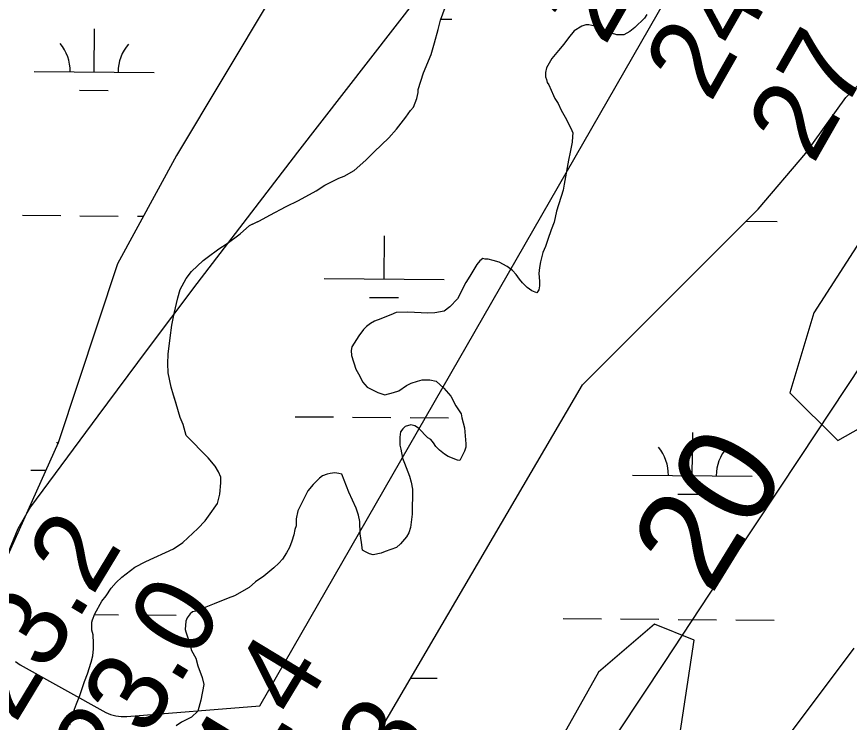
# Model space of a CAD drawing. Extents: x 3271442 to 3309282, y 752266 to 777610.
# Drawn here: x 3286948 to 3287643, y 767918 to 768507 of the extents above; entities that cross this region are included whole.
import ezdxf

# ---------------------------------------------------------------- set-up
doc = ezdxf.new("R2010")
doc.units = 0
for name, color, linetype in [('V-BORW-LINE', 7, 'Continuous'), ('V-RIVR-RANG', 7, 'Continuous'), ('V-SITE-VEGE', 7, 'Continuous'), ('V-TOPO-MINR', 7, 'Continuous'), ('V-TOPO-MINR-IDEN', 7, 'Continuous'), ('V-WETL-SWMP', 7, 'Continuous')]:
    doc.layers.add(name, color=color, linetype=linetype)

msp = doc.modelspace()

# ---------------------------------------------------------------- linework, layer by layer
at = {"layer": 'V-BORW-LINE'}
msp.add_spline([(3288895.64, 770368.3), (3288948.33, 770351.59), (3288945.91, 770274.98), (3288924.03, 770188.27), (3288802.06, 769884.95), (3288721.25, 769763.01), (3288606.32, 769551.48), (3288546.84, 769390.64), (3288519.46, 769311.81), (3288413.57, 769096.12), (3288335.41, 768977.4), (3288158.12, 768604.92), (3288099.78, 768456.47), (3288026.03, 768297.52), (3287981.55, 768216.08), (3287877.72, 767982.69), (3287716.3, 767675.69), (3287537.8, 767414.32), (3287422.23, 767213.61), (3287384.93, 767134.64), (3287323.56, 766984.23), (3287210.15, 766750.6), (3287152.61, 766578.17), (3287021.44, 766252.46), (3286920.16, 766027.82), (3286882.61, 765970.77), (3286824.9, 765909.72), (3286802.86, 765958.52), (3286799.57, 766005.84), (3286860.56, 766282.5), (3286933.41, 766428.61), (3286988.83, 766593.11), (3287018.13, 766670.05), (3287095.05, 766821.62), (3287179.4, 766950.51), (3287250.65, 767111.33), (3287335.8, 767252.71), (3287403.67, 767429.91), (3287490.66, 767568.47), (3287565.15, 767720.18), (3287607.61, 767799.93), (3287741.72, 767983.44), (3287809.99, 768125.57), (3287888.23, 768245.22), (3287960.01, 768401.33), (3288128.07, 768810.51), (3288156.86, 768885.7), (3288329.28, 769264.92), (3288408.26, 769413.8), (3288665.26, 769952.61), (3288824.06, 770225.24), (3288895.64, 770368.3)], degree=3, dxfattribs=at)
at = {"layer": 'V-SITE-VEGE'}
for points in [[(3287229.82, 768378.53), (3287239.6, 768387.26), (3287246.45, 768394.05), (3287258.67, 768405.7), (3287265.04, 768412.98), (3287272.87, 768423.18), (3287276.79, 768428.52), (3287279.24, 768431.43), (3287282.19, 768438.73), (3287283.19, 768443.59), (3287283.2, 768446.03), (3287287.64, 768460.14), (3287294.04, 768475.21), (3287297, 768484.95), (3287299.97, 768496.14), (3287301.95, 768503.93), (3287305.89, 768514.63)], [(3287473.94, 768508.58), (3287471.98, 768505.67), (3287464.15, 768497.91), (3287459.75, 768494.51), (3287454.87, 768491.61), (3287449.02, 768491.64), (3287444.64, 768493.11), (3287432.97, 768497.55), (3287430.54, 768499.02), (3287425.67, 768500.01), (3287423.23, 768500.02), (3287419.82, 768499.06), (3287413.47, 768495.19), (3287408.58, 768489.36), (3287404.66, 768484.02), (3287400.25, 768478.68), (3287394.86, 768471.88), (3287392.41, 768467.99), (3287390.45, 768464.1), (3287389.46, 768460.21), (3287389.45, 768456.8), (3287390.41, 768454.36), (3287390.89, 768451.92), (3287392.34, 768449.97), (3287396.2, 768441.19), (3287397.17, 768438.74), (3287400.07, 768434.35), (3287402.48, 768428.98), (3287405.87, 768423.12), (3287410.71, 768413.84), (3287412.15, 768409.94), (3287412.14, 768407.02), (3287411.63, 768402.15), (3287410.14, 768393.87), (3287408.65, 768387.06), (3287405.16, 768367.1), (3287404.16, 768362.23), (3287398.73, 768344.71), (3287396.74, 768335.47), (3287394.28, 768329.14), (3287391.33, 768320.87), (3287389.35, 768315.04), (3287387.39, 768310.17), (3287385.4, 768302.39), (3287384.41, 768297.52), (3287383.9, 768292.65), (3287384.36, 768286.31), (3287384.35, 768282.42), (3287383.85, 768279.01), (3287382.38, 768276.58), (3287378, 768278.06), (3287374.11, 768281), (3287370.23, 768284.91), (3287367.81, 768287.84), (3287364.9, 768291.75), (3287361.99, 768295.17), (3287357.62, 768298.6), (3287350.81, 768302.04), (3287345.95, 768303.52), (3287341.57, 768304.51), (3287339.13, 768304.52), (3287337.19, 768305.02), (3287334.74, 768303.08), (3287332.29, 768300.16), (3287326.41, 768290.45), (3287322.98, 768285.1), (3287316.1, 768271.49), (3287309.74, 768264.7), (3287304.85, 768261.31), (3287297.05, 768259.87), (3287291.21, 768259.41), (3287274.65, 768260.45), (3287264.9, 768260.01), (3287260.51, 768258.08), (3287254.17, 768255.67), (3287252.21, 768254.7), (3287246.85, 768252.77), (3287243.43, 768250.84), (3287240.01, 768248.42), (3287237.56, 768245.99), (3287233.64, 768240.65), (3287227.76, 768231.42), (3287227.26, 768228.49), (3287227.73, 768224.11), (3287231.09, 768212.89), (3287234.48, 768207.03), (3287236.9, 768202.15), (3287240.78, 768197.75), (3287249.53, 768193.33), (3287255.37, 768191.35), (3287262.68, 768193.27), (3287267.07, 768194.72), (3287273.42, 768199.07), (3287277.33, 768201.01), (3287282.69, 768202.94), (3287286.6, 768203.89), (3287292.93, 768203.87), (3287298.28, 768202.87), (3287304.59, 768197), (3287310.41, 768190.16), (3287314.76, 768182.35)], [(3286968, 767427.52), (3287420.47, 768199.83), (3287566.86, 768346.31), (3287606.79, 768392.91), (3287640.06, 768439.52), (3287679.98, 768479.46)], [(3286992.63, 767916.2), (3286995.6, 767926.91), (3286998.06, 767933.72), (3287001.02, 767940.53), (3287004.96, 767952.2), (3287007.42, 767958.53), (3287010.39, 767968.26), (3287011.87, 767973.61), (3287012.38, 767979.45), (3287012.4, 767984.33), (3287011.94, 767991.15), (3287010.98, 767995.05), (3287011.01, 768001.87), (3287011.5, 768003.82), (3287013.47, 768008.68), (3287019.36, 768019.37), (3287022.79, 768023.74), (3287027.2, 768030.06), (3287031.12, 768034.91), (3287036, 768039.28), (3287046.76, 768047.52), (3287056.03, 768052.35), (3287078.98, 768062.97), (3287086.79, 768068.3), (3287099.5, 768079.94), (3287105.38, 768086.25), (3287108.31, 768090.14), (3287115.67, 768100.82), (3287117.65, 768108.61), (3287118.66, 768117.86), (3287118.68, 768122.74), (3287116.75, 768127.13), (3287113.84, 768132.01), (3287108.02, 768138.86), (3287089.59, 768157.44), (3287087.19, 768166.71), (3287084.78, 768172.57), (3287081.42, 768183.78), (3287081.26, 768184.24), (3287079.01, 768191.1), (3287077.09, 768197.93), (3287074.7, 768209.63), (3287074.25, 768217.43), (3287074.76, 768225.22), (3287076.28, 768238.85), (3287077.79, 768249.56), (3287079.77, 768259.3), (3287082.75, 768272.44), (3287084.73, 768279.25), (3287089.64, 768288.49), (3287094.05, 768294.32), (3287103.83, 768303.54), (3287107.25, 768305.96), (3287117.02, 768313.22), (3287123.86, 768317.58), (3287134.61, 768325.82), (3287142.43, 768332.61), (3287149.48, 768335.89), (3287150.73, 768336.47), (3287159.52, 768341.31), (3287173.19, 768348.56), (3287183.44, 768353.39), (3287198.09, 768361.61), (3287205.41, 768366.45), (3287217.13, 768372.25), (3287221.52, 768373.69), (3287229.82, 768378.53)], [(3287673.33, 768352.97), (3287613.44, 768259.75), (3287593.48, 768193.18), (3287633.4, 768153.23), (3287679.98, 768179.86)], [(3287314.76, 768182.35), (3287319.12, 768175.51), (3287319.59, 768172.09), (3287321.99, 768163.8), (3287322.92, 768150.64), (3287322.9, 768147.72), (3287321.91, 768144.32), (3287317.99, 768136.54), (3287316.04, 768137.03), (3287308.26, 768139.99), (3287305.34, 768141.95), (3287300.97, 768145.37), (3287298.06, 768148.31), (3287296.12, 768151.24), (3287293.7, 768154.18), (3287291.27, 768155.65), (3287283.51, 768163.47), (3287280.59, 768165.43), (3287277.19, 768166.42), (3287272.31, 768164.98), (3287270.35, 768163.04), (3287268.39, 768160.61), (3287267.89, 768156.23), (3287267.86, 768149.41), (3287268.82, 768145.99), (3287270.25, 768138.68), (3287271.7, 768134.29), (3287276.04, 768123.56), (3287277.48, 768118.68), (3287278.43, 768112.83), (3287278.34, 768091.88), (3287277.34, 768085.06), (3287276.84, 768080.68), (3287275.36, 768076.3), (3287273.39, 768072.9), (3287268.5, 768067.07), (3287265.08, 768064.16), (3287255.81, 768060.79), (3287252.39, 768059.34), (3287245.56, 768057.91), (3287242.65, 768058.9), (3287239.24, 768060.37), (3287236.81, 768061.84), (3287235.86, 768068.18), (3287234.92, 768075.49), (3287234.47, 768085.72), (3287233.52, 768091.09), (3287231.6, 768096.94), (3287225.32, 768110.12), (3287219.53, 768125.25), (3287217.1, 768125.74), (3287213.69, 768126.24), (3287209.79, 768125.77), (3287207.35, 768125.3), (3287203.45, 768123.85), (3287201.01, 768121.91), (3287195.63, 768116.58), (3287191.22, 768111.23), (3287182.87, 768094.7), (3287181.38, 768087.89), (3287181.36, 768082.04), (3287180.37, 768079.13), (3287179.38, 768074.74), (3287177.9, 768069.39), (3287175.93, 768064.04), (3287173.47, 768059.67), (3287170.04, 768054.32), (3287167.1, 768050.92), (3287162.7, 768047.04), (3287154.39, 768040.26), (3287147.55, 768035.41), (3287142.17, 768030.56), (3287129.97, 768023.8), (3287124.6, 768021.87), (3287112.89, 768017.04), (3287106.06, 768014.15), (3287102.15, 768012.21), (3287099.22, 768011.25), (3287094.83, 768010.3), (3287092.88, 768008.84), (3287090.43, 768005.44), (3287089.45, 768002.52), (3287088.93, 767995.7), (3287089.41, 767993.76), (3287090.37, 767990.34), (3287091.81, 767986.44), (3287094.22, 767978.15), (3287097.6, 767971.8), (3287099.52, 767965.46), (3287102.9, 767955.7), (3287104.33, 767949.85), (3287101.84, 767936.71), (3287099.37, 767927.46), (3287093.99, 767922.61), (3287085.69, 767918.26), (3287081.29, 767915.35)], [(3287500.32, 767900.23), (3287513.63, 767986.78), (3287480.36, 768000.09), (3287433.78, 767960.15), (3287373.9, 767853.62)], [(3287646.71, 767980.12), (3287586.82, 767900.23)]]:
    msp.add_lwpolyline(points, dxfattribs=at)
at = {"layer": 'V-TOPO-MINR'}
for points in [[(3287381.69, 768650.45), (3287182.69, 768393.88), (3287140.56, 768339.19), (3287098.69, 768284.31), (3287057.19, 768229.15), (3287015.93, 768173.79), (3286959.75, 768097.88), (3286949.16, 768079.66), (3286941.42, 768060.63)], [(3286947.24, 767968.92), (3286949.12, 767967.54), (3286951.11, 767966.29), (3287022.56, 767926.52), (3287024.59, 767925.52), (3287026.66, 767924.67), (3287028.82, 767924.04), (3287031.02, 767923.56), (3287033.27, 767923.27), (3287035.53, 767923.09), (3287037.79, 767923.07), (3287040.05, 767923.17), (3287151.1, 767931.96), (3287490.2, 768522.14)], [(3287844.85, 768505.21), (3287806.16, 768447.6), (3287796.92, 768433.81), (3287787.7, 768420.01), (3287778.5, 768406.19), (3287769.32, 768392.36), (3287601.58, 768139.16), (3287563.83, 768082.15), (3287526.11, 768025.13), (3287488.42, 767968.08), (3287450.76, 767911.01)]]:
    msp.add_lwpolyline(points, dxfattribs=at)
at = {"layer": 'V-WETL-SWMP'}
for p, q in [((3287196.45, 768583.03), (3287081.66, 768390.99)), ((3287302.34, 768504.86), (3287311.28, 768504.79)), ((3287012.84, 768460.79), (3287013.14, 768496.79)), ((3286962.84, 768461.2), (3287062.84, 768460.38)), ((3287000.72, 768445.46), (3287024.72, 768445.26)), ((3287081.66, 768390.99), (3287032.35, 768300.59)), ((3286953.01, 768341.21), (3286985.01, 768340.94)), ((3287001.01, 768340.81), (3287033.01, 768340.55)), ((3287049.01, 768340.42), (3287054.05, 768340.37)), ((3287556.79, 768336.23), (3287582.89, 768336.02)), ((3287254.89, 768288.01), (3287255.19, 768324.01)), ((3287032.35, 768300.59), (3286982.81, 768151.43)), ((3287204.9, 768288.42), (3287304.88, 768287.6)), ((3287242.76, 768272.68), (3287266.76, 768272.48)), ((3287180.53, 768173.19), (3287212.52, 768172.92)), ((3287228.52, 768172.79), (3287260.51, 768172.53)), ((3287276.51, 768172.4), (3287308.51, 768172.13)), ((3287511.99, 768123.99), (3287512.29, 768159.99)), ((3286982.81, 768151.43), (3286891.78, 767948.42)), ((3286960.1, 768128.54), (3286972.5, 768128.43)), ((3287461.99, 768124.4), (3287561.99, 768123.58)), ((3287499.86, 768108.66), (3287523.86, 768108.46)), ((3287013.3, 768008.06), (3287033.25, 768007.9)), ((3287049.25, 768007.77), (3287081.25, 768007.5)), ((3287404.16, 768004.8), (3287436.16, 768004.54)), ((3287452.16, 768004.41), (3287484.16, 768004.15)), ((3287500.16, 768004.01), (3287532.16, 768003.75)), ((3287548.16, 768003.62), (3287580.15, 768003.35)), ((3287277.1, 767955.11), (3287299.15, 767954.93))]:
    msp.add_line(p, q, dxfattribs=at)
for points in [[(3287246.45, 768394.05), (3287258.68, 768405.7), (3287265.04, 768412.98), (3287272.87, 768423.18), (3287276.79, 768428.52), (3287279.24, 768431.43), (3287282.19, 768438.73), (3287283.19, 768443.59), (3287283.2, 768446.03), (3287287.64, 768460.14), (3287294.04, 768475.22), (3287297, 768484.95), (3287299.97, 768496.14), (3287301.95, 768503.93), (3287305.89, 768514.63)], [(3287473.94, 768508.58), (3287471.98, 768505.67), (3287464.15, 768497.91), (3287459.75, 768494.51), (3287454.87, 768491.61), (3287449.02, 768491.64), (3287444.64, 768493.11), (3287432.97, 768497.55), (3287430.54, 768499.02), (3287425.67, 768500.01), (3287423.24, 768500.02), (3287419.82, 768499.06), (3287413.47, 768495.19), (3287408.58, 768489.36)], [(3287408.58, 768489.36), (3287404.66, 768484.02), (3287400.25, 768478.68), (3287394.87, 768471.88), (3287392.41, 768467.99), (3287390.45, 768464.1), (3287389.46, 768460.21), (3287389.45, 768456.8), (3287390.41, 768454.36), (3287390.89, 768451.92), (3287392.34, 768449.97), (3287396.2, 768441.19), (3287397.17, 768438.74), (3287400.07, 768434.35), (3287402.48, 768428.98), (3287405.87, 768423.12), (3287410.71, 768413.84), (3287412.15, 768409.94), (3287412.14, 768407.02), (3287411.63, 768402.15), (3287410.14, 768393.87), (3287408.65, 768387.06), (3287405.16, 768367.1), (3287404.16, 768362.23), (3287398.73, 768344.71), (3287396.74, 768335.47), (3287394.28, 768329.14), (3287391.33, 768320.87), (3287389.35, 768315.04), (3287387.39, 768310.17), (3287385.41, 768302.39), (3287384.41, 768297.52), (3287383.9, 768292.65), (3287384.37, 768286.31), (3287384.35, 768282.42), (3287383.85, 768279.01), (3287382.38, 768276.58), (3287378, 768278.06), (3287374.11, 768281), (3287370.23, 768284.91), (3287367.81, 768287.84), (3287364.9, 768291.75), (3287361.99, 768295.17), (3287357.62, 768298.6), (3287350.81, 768302.04), (3287345.95, 768303.52), (3287341.57, 768304.51), (3287339.13, 768304.52), (3287337.19, 768305.02), (3287334.74, 768303.08), (3287332.29, 768300.17), (3287326.41, 768290.45), (3287322.98, 768285.1), (3287316.1, 768271.49), (3287309.74, 768264.7), (3287304.85, 768261.31), (3287297.05, 768259.88), (3287291.21, 768259.41), (3287274.65, 768260.45), (3287264.9, 768260.01), (3287260.51, 768258.08), (3287254.17, 768255.67), (3287252.21, 768254.7), (3287246.85, 768252.77), (3287243.43, 768250.84), (3287240.01, 768248.42), (3287237.56, 768245.99), (3287233.64, 768240.65), (3287227.76, 768231.42), (3287227.26, 768228.49), (3287227.73, 768224.11), (3287231.09, 768212.89), (3287234.48, 768207.03), (3287236.9, 768202.15), (3287240.78, 768197.75), (3287249.53, 768193.33), (3287255.37, 768191.35), (3287262.68, 768193.27), (3287267.07, 768194.72), (3287273.42, 768199.08), (3287277.33, 768201.01), (3287282.69, 768202.94), (3287286.6, 768203.89), (3287292.93, 768203.87), (3287298.28, 768202.87), (3287304.59, 768197), (3287310.41, 768190.16), (3287314.76, 768182.34), (3287319.12, 768175.51), (3287319.59, 768172.09), (3287322, 768163.8), (3287322.92, 768150.64), (3287322.9, 768147.72), (3287321.92, 768144.32), (3287317.99, 768136.54), (3287316.04, 768137.03), (3287308.26, 768139.99), (3287305.34, 768141.95), (3287300.97, 768145.38), (3287298.06, 768148.31), (3287296.12, 768151.24)], [(3286968, 767427.52), (3287420.47, 768199.83), (3287566.86, 768346.31), (3287606.79, 768392.91), (3287640.06, 768439.52), (3287679.98, 768479.46)], [(3286992.63, 767916.2), (3286995.6, 767926.91), (3286998.06, 767933.72), (3287001.02, 767940.53), (3287004.96, 767952.2), (3287007.42, 767958.53), (3287010.38, 767968.26), (3287011.87, 767973.61), (3287012.38, 767979.45), (3287012.4, 767984.33), (3287011.94, 767991.15), (3287010.98, 767995.05), (3287011.01, 768001.87), (3287011.5, 768003.82), (3287013.47, 768008.68), (3287019.36, 768019.37), (3287022.79, 768023.74), (3287027.2, 768030.06), (3287031.12, 768034.91), (3287036.01, 768039.28), (3287046.76, 768047.52), (3287056.03, 768052.35), (3287078.97, 768062.97), (3287086.79, 768068.3), (3287099.5, 768079.94), (3287105.38, 768086.25), (3287108.31, 768090.14), (3287115.67, 768100.82), (3287117.65, 768108.61), (3287118.66, 768117.86), (3287118.68, 768122.73), (3287116.75, 768127.13), (3287113.84, 768132.01), (3287108.03, 768138.85), (3287089.59, 768157.44), (3287087.19, 768166.71), (3287084.78, 768172.56), (3287081.42, 768183.78), (3287079.01, 768191.1), (3287077.09, 768197.93), (3287074.7, 768209.63), (3287074.25, 768217.43), (3287074.76, 768225.22), (3287076.28, 768238.85), (3287077.79, 768249.57), (3287079.77, 768259.3), (3287082.75, 768272.44), (3287084.73, 768279.25), (3287089.64, 768288.49), (3287094.04, 768294.32), (3287103.83, 768303.54), (3287107.25, 768305.96), (3287117.02, 768313.22), (3287123.86, 768317.58), (3287134.61, 768325.82), (3287142.43, 768332.61), (3287150.73, 768336.47), (3287159.52, 768341.31), (3287173.19, 768348.56), (3287183.44, 768353.39), (3287198.09, 768361.61), (3287205.41, 768366.45), (3287217.13, 768372.25), (3287221.52, 768373.69), (3287229.82, 768378.53), (3287239.6, 768387.26), (3287246.45, 768394.05)], [(3287673.33, 768352.96), (3287613.44, 768259.75), (3287593.48, 768193.18), (3287633.4, 768153.23), (3287679.98, 768179.86)], [(3287296.12, 768151.24), (3287293.7, 768154.17), (3287291.27, 768155.65), (3287283.51, 768163.47), (3287280.59, 768165.43), (3287277.19, 768166.42), (3287272.31, 768164.98), (3287270.35, 768163.04), (3287268.39, 768160.61), (3287267.89, 768156.23), (3287267.86, 768149.41), (3287268.82, 768145.99), (3287270.25, 768138.68), (3287271.7, 768134.29), (3287276.04, 768123.55), (3287277.48, 768118.68), (3287278.43, 768112.83), (3287278.34, 768091.88), (3287277.34, 768085.06), (3287276.84, 768080.68), (3287275.36, 768076.3), (3287273.39, 768072.9), (3287268.5, 768067.07), (3287265.08, 768064.16), (3287255.81, 768060.79), (3287252.39, 768059.34), (3287245.56, 768057.91), (3287242.65, 768058.9), (3287239.24, 768060.37), (3287236.81, 768061.84), (3287235.86, 768068.18), (3287234.92, 768075.49), (3287234.47, 768085.72), (3287233.52, 768091.09), (3287231.6, 768096.94), (3287225.32, 768110.12), (3287219.53, 768125.25), (3287217.1, 768125.74), (3287213.69, 768126.24), (3287209.79, 768125.77), (3287207.35, 768125.3), (3287203.45, 768123.85), (3287201.01, 768121.91), (3287195.63, 768116.58), (3287191.22, 768111.23), (3287182.87, 768094.7), (3287181.38, 768087.89), (3287181.36, 768082.04), (3287180.37, 768079.12), (3287179.38, 768074.74), (3287177.9, 768069.39), (3287175.92, 768064.04), (3287173.47, 768059.67), (3287170.04, 768054.32), (3287167.1, 768050.92), (3287162.7, 768047.04), (3287154.39, 768040.26), (3287147.55, 768035.41), (3287142.17, 768030.56), (3287129.97, 768023.79), (3287124.6, 768021.87), (3287112.89, 768017.04), (3287106.06, 768014.15), (3287102.15, 768012.21), (3287099.22, 768011.25), (3287094.83, 768010.3), (3287092.88, 768008.84), (3287090.43, 768005.44), (3287089.45, 768002.52), (3287088.93, 767995.7), (3287089.41, 767993.76), (3287090.37, 767990.34), (3287091.81, 767986.44), (3287094.22, 767978.15), (3287097.6, 767971.8), (3287099.52, 767965.46), (3287102.9, 767955.7), (3287104.33, 767949.85), (3287101.84, 767936.7), (3287099.37, 767927.46), (3287093.99, 767922.61), (3287085.69, 767918.26), (3287081.29, 767915.35)], [(3287500.32, 767900.23), (3287513.63, 767986.78), (3287480.36, 768000.1), (3287433.78, 767960.15), (3287373.9, 767853.62)], [(3287646.71, 767980.12), (3287586.82, 767900.23)]]:
    msp.add_lwpolyline(points, dxfattribs=at)
for centre, start, end in [((3286957.61, 768461.72), 358.75626, 40.29991), ((3287068.09, 768460.81), 138.75625, 180.29991), ((3286954.87, 768129.05), 38.21827, 40.29991), ((3287456.75, 768124.92), 358.75626, 40.29991), ((3287567.23, 768124.01), 138.75625, 180.29991)]:
    msp.add_arc(centre, 35.25, start, end, dxfattribs=at)

# ---------------------------------------------------------------- texts
at = {"layer": 'V-RIVR-RANG'}
for s, rotation, p in [('22.8', 60.27833, (3287438.9, 768481.4)), ('24.1', 60.27833, (3287527.04, 768434.1)), ('27.8', 60.27833, (3287612.83, 768382.68)), ('23.2', 58.80833, (3286946.95, 767916.24)), ('23.0', 58.80833, (3287031.11, 767862.17)), ('24.4', 58.80833, (3287118.28, 767813.07)), ('28.8', 58.80833, (3287203.95, 767761.49))]:
    msp.add_text(s, height=67, rotation=rotation, dxfattribs=at).set_placement(p)
at = {"layer": 'V-TOPO-MINR-IDEN'}
msp.add_text('20', height=83, rotation=58.39134, dxfattribs=at).set_placement((3287527.52, 768023.15))

doc.saveas('drawing.dxf')
